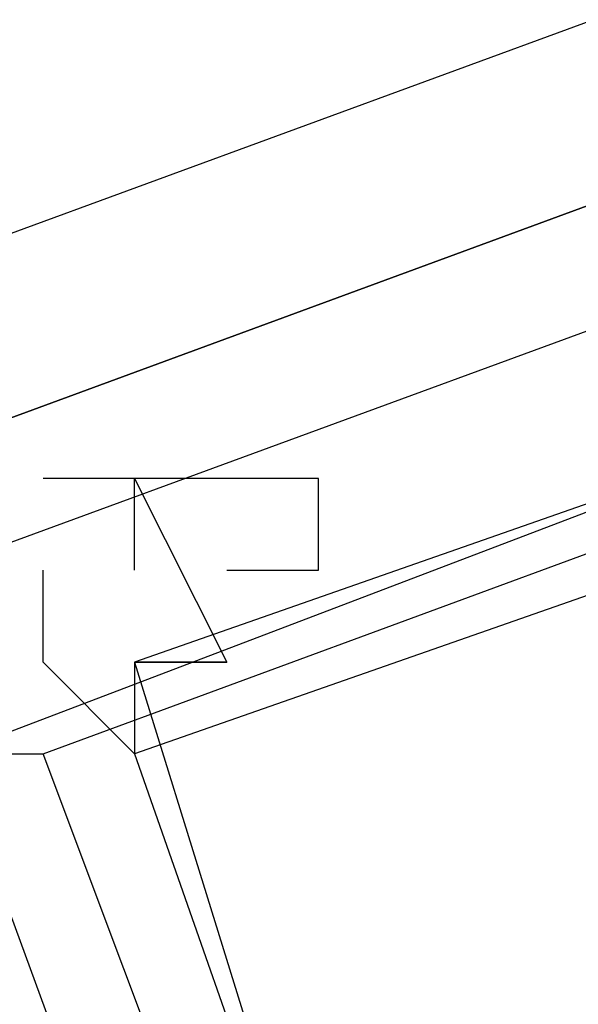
# Model space of a CAD drawing. Header units: feet. Extents: x -79 to 198, y -22 to 181.
# Tile 593 of 656: x 51.9966 to 52.0778, y 147.9947 to 148.1378. Entities that reach past the tile are written whole.
import ezdxf

# ---------------------------------------------------------------- set-up
doc = ezdxf.new("R2010")
doc.units = ezdxf.units.FT
doc.layers.add('A-LINEA', color=7, linetype='CONTINUOUS')

msp = doc.modelspace()

# ---------------------------------------------------------------- linework, layer by layer
at = {"layer": 'A-LINEA'}
for p, q in [((52, 148.0711), (52, 148.0711)), ((52, 148.0711), (52, 148.0711)), ((52, 148.0444), (52.0133, 148.0311)), ((52, 148.0444), (52.0133, 148.0311)), ((52, 148.0311), (52, 148.0311)), ((52, 148.0311), (52, 148.0311))]:
    msp.add_line(p, q, dxfattribs=at)
for points in [[(52.08, 148.1378), (48.3733, 146.7778), (48.3733, 146.7644), (48.3733, 146.7511), (48.3867, 146.7511), (52.08, 148.1111), (52.08, 148.1244), (52.08, 148.1378)], [(52.08, 148.1378), (48.3733, 146.7778), (48.3733, 146.7644), (48.3733, 146.7511), (48.3867, 146.7511), (52.08, 148.1111), (52.08, 148.1244), (52.08, 148.1378)], [(52.4667, 147.5911), (52.1867, 147.4844), (51.9867, 148.0311), (52.2667, 148.1378), (52.4667, 147.5911)], [(52.4667, 147.5911), (52.1867, 147.4844), (51.9867, 148.0311), (52.2667, 148.1378), (52.4667, 147.5911)], [(52.1867, 147.4844), (52.4667, 147.5778), (52.28, 148.1378), (52.0133, 148.0444), (52.1867, 147.4844)], [(52.1867, 147.4844), (52.4667, 147.5778), (52.28, 148.1378), (52.0133, 148.0444), (52.1867, 147.4844)], [(52.4533, 147.5911), (52.2, 147.4978), (52, 148.0311), (52.2533, 148.1244), (52.4533, 147.5911)], [(52.4533, 147.5911), (52.2, 147.4978), (52, 148.0311), (52.2533, 148.1244), (52.4533, 147.5911)], [(52.2, 147.4978), (52.4533, 147.5911), (52.28, 148.1244), (52.0133, 148.0311), (52.2, 147.4978)], [(52.2, 147.4978), (52.4533, 147.5911), (52.28, 148.1244), (52.0133, 148.0311), (52.2, 147.4978)], [(52.0933, 148.1111), (52.08, 148.1111), (48.3867, 146.7511), (48.3867, 146.7378), (52.0933, 148.0978), (52.0933, 148.1111)], [(52.0933, 148.1111), (52.08, 148.1111), (48.3867, 146.7511), (48.3867, 146.7378), (52.0933, 148.0978), (52.0933, 148.1111)], [(52.0267, 148.0711), (52.0133, 148.0711), (52.0133, 148.0711), (52, 148.0711), (52, 148.0711)], [(52.0267, 148.0711), (52.0133, 148.0711), (52.0133, 148.0711), (52, 148.0711), (52, 148.0711)], [(52.0133, 148.0711), (52.0267, 148.0444), (52.0267, 148.0444), (52.0133, 148.0444), (52.0133, 148.0444), (52.0133, 148.0311), (52.0133, 148.0311), (52.0133, 148.0311), (52.0133, 148.0311)], [(52.0133, 148.0578), (52.0133, 148.0578), (52.0133, 148.0711)], [(52.0133, 148.0711), (52.0267, 148.0444), (52.0267, 148.0444), (52.0133, 148.0444), (52.0133, 148.0444), (52.0133, 148.0311), (52.0133, 148.0311), (52.0133, 148.0311), (52.0133, 148.0311)], [(52.0133, 148.0578), (52.0133, 148.0578), (52.0133, 148.0711)], [(52.0267, 148.0578), (52.04, 148.0578), (52.04, 148.0578), (52.04, 148.0711), (52.04, 148.0711), (52.0267, 148.0711), (52.0267, 148.0711)], [(52.0267, 148.0578), (52.04, 148.0578), (52.04, 148.0578), (52.04, 148.0711), (52.04, 148.0711), (52.0267, 148.0711), (52.0267, 148.0711)], [(52, 148.0444), (52, 148.0578), (52, 148.0578)], [(52, 148.0578), (52, 148.0578), (52, 148.0578)], [(52, 148.0444), (52, 148.0578), (52, 148.0578)], [(52, 148.0578), (52, 148.0578), (52, 148.0578)], [(51.9733, 148.0444), (51.9867, 148.0311), (51.9867, 148.0311), (52, 148.0311), (52, 148.0311), (52, 148.0311), (52, 148.0311), (52, 148.0311), (52, 148.0311), (52, 148.0311)], [(51.9733, 148.0444), (51.9867, 148.0311), (51.9867, 148.0311), (52, 148.0311), (52, 148.0311), (52, 148.0311), (52, 148.0311), (52, 148.0311), (52, 148.0311), (52, 148.0311)], [(52.0267, 148.0444), (52.0267, 148.0444), (52.0267, 148.0444), (52.0267, 148.0444), (52.0267, 148.0444), (52.0267, 148.0444), (52.0267, 148.0444), (52.0133, 148.0444), (52.0133, 148.0444), (52.0133, 148.0444), (52.0133, 148.0444), (52.0133, 148.0444), (52.0133, 148.0444), (52.0133, 148.0444)], [(52.0133, 148.0444), (52.0267, 148.0444), (52.0267, 148.0444), (52.0267, 148.0444), (52.0267, 148.0444)], [(52.0267, 148.0444), (52.0267, 148.0444), (52.0267, 148.0444), (52.0267, 148.0444), (52.0267, 148.0444), (52.0267, 148.0444), (52.0267, 148.0444), (52.0133, 148.0444), (52.0133, 148.0444), (52.0133, 148.0444), (52.0133, 148.0444), (52.0133, 148.0444), (52.0133, 148.0444), (52.0133, 148.0444)], [(52.0133, 148.0444), (52.0267, 148.0444), (52.0267, 148.0444), (52.0267, 148.0444), (52.0267, 148.0444)], [(52, 148.0311), (52, 148.0311), (52, 148.0311)], [(52, 148.0311), (52, 148.0311), (52, 148.0311)]]:
    msp.add_lwpolyline(points, dxfattribs=at)

doc.saveas('drawing.dxf')
